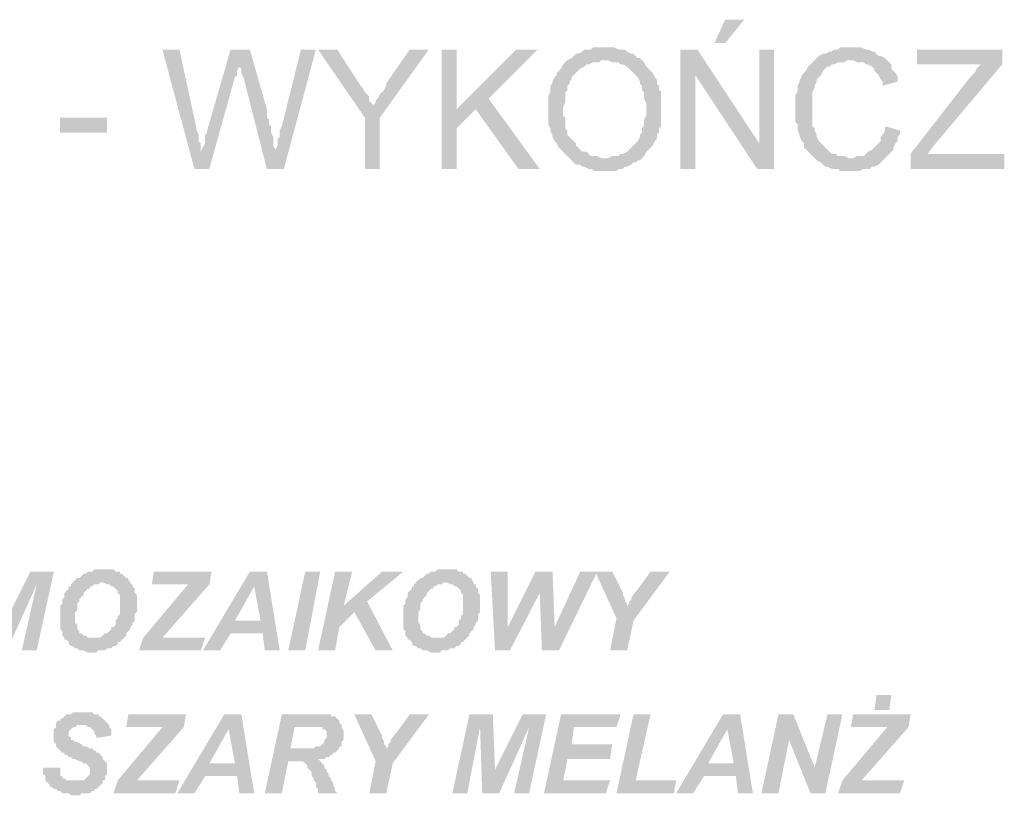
# Model space of a CAD drawing. Header units: millimetres. Extents: x -14047 to 49934, y -21523 to 14989.
# Tile 392 of 580: x 21907 to 22102, y 4029 to 4183. Entities that reach past the tile are written whole.
import ezdxf

# ---------------------------------------------------------------- set-up
doc = ezdxf.new("R2010")
doc.units = ezdxf.units.MM
doc.layers.add('C00-00-00', color=7, linetype='Continuous')

msp = doc.modelspace()

# ---------------------------------------------------------------- hatches: boundary and pattern name
at = {"layer": 'C00-00-00'}
h = msp.add_hatch(color=256, dxfattribs=at)
h.dxf.hatch_style = 2
h.paths.add_polyline_path([(22050.751, 4182.689), (22046.941, 4182.689), (22044.824, 4178.032), (22046.941, 4178.032)])
h = msp.add_hatch(color=256, dxfattribs=at)
h.dxf.hatch_style = 2
h.paths.add_polyline_path([(21938.568, 4176.762), (21935.181, 4176.762), (21941.531, 4153.055), (21942.801, 4156.442), (21942.801, 4158.135), (21942.378, 4158.559), (21942.378, 4159.829), (21941.954, 4160.675), (21941.954, 4161.099)])
h = msp.add_hatch(color=256, dxfattribs=at)
h.dxf.hatch_style = 2
h.paths.add_polyline_path([(21952.538, 4176.762), (21948.728, 4176.762), (21944.071, 4160.675), (21944.071, 4160.252), (21943.648, 4159.829), (21943.648, 4158.135), (21943.224, 4157.289), (21942.801, 4156.442), (21941.531, 4153.055), (21944.494, 4153.055), (21949.574, 4171.259), (21949.998, 4171.682), (21949.998, 4172.529), (21950.421, 4173.375), (21950.421, 4173.799)])
h = msp.add_hatch(color=256, dxfattribs=at)
h.dxf.hatch_style = 2
h.paths.add_polyline_path([(21952.538, 4176.762), (21950.421, 4173.799), (21950.421, 4173.375), (21950.844, 4172.952), (21950.844, 4172.105), (21951.268, 4171.259), (21955.924, 4153.055), (21957.618, 4156.442), (21957.618, 4156.865), (21957.194, 4157.712), (21957.194, 4159.405), (21956.771, 4160.252), (21956.771, 4161.522), (21956.348, 4161.945), (21956.348, 4162.792), (21955.924, 4163.215), (21955.924, 4164.909)])
h = msp.add_hatch(color=256, dxfattribs=at)
h.dxf.hatch_style = 2
h.paths.add_polyline_path([(21965.661, 4176.762), (21962.698, 4176.762), (21958.888, 4161.522), (21958.464, 4160.675), (21958.464, 4159.405), (21958.041, 4158.982), (21958.041, 4157.712), (21957.618, 4156.865), (21957.618, 4156.442), (21955.924, 4153.055), (21959.311, 4153.055)])
h = msp.add_hatch(color=256, dxfattribs=at)
h.dxf.hatch_style = 2
h.paths.add_polyline_path([(21969.894, 4176.762), (21966.084, 4176.762), (21975.398, 4163.215), (21977.091, 4165.755), (21976.668, 4166.179), (21976.244, 4166.602), (21976.244, 4167.449), (21975.821, 4167.872), (21975.398, 4168.295), (21974.974, 4169.142), (21974.551, 4169.565)])
h = msp.add_hatch(color=256, dxfattribs=at)
h.dxf.hatch_style = 2
h.paths.add_polyline_path([(21988.098, 4176.762), (21984.288, 4176.762), (21979.631, 4169.989), (21979.631, 4169.565), (21979.208, 4168.719), (21978.784, 4168.295), (21978.361, 4167.872), (21977.938, 4167.025), (21977.514, 4166.602), (21977.514, 4166.179), (21977.091, 4165.755), (21975.398, 4163.215), (21975.398, 4153.055), (21978.361, 4153.055), (21978.361, 4163.215)])
h = msp.add_hatch(color=256, dxfattribs=at)
h.dxf.hatch_style = 2
h.paths.add_polyline_path([(21993.601, 4176.762), (21990.638, 4176.762), (21990.638, 4153.055), (21993.601, 4153.055), (21993.601, 4164.909)])
h = msp.add_hatch(color=256, dxfattribs=at)
h.dxf.hatch_style = 2
h.paths.add_polyline_path([(22009.688, 4176.762), (22005.454, 4176.762), (21993.601, 4164.909), (21993.601, 4161.099), (21997.411, 4164.909), (21999.951, 4167.025)])
h = msp.add_hatch(color=256, dxfattribs=at)
h.dxf.hatch_style = 2
h.paths.add_polyline_path([(22023.234, 4177.185), (22020.694, 4177.185), (22020.271, 4176.762), (22019.001, 4176.762), (22018.578, 4176.339), (22017.731, 4175.915), (22017.308, 4175.915), (22016.884, 4175.492), (22016.461, 4175.069), (22015.614, 4174.645), (22023.658, 4174.645), (22024.504, 4174.222), (22025.774, 4174.222), (22026.198, 4173.799), (22026.621, 4173.799), (22027.468, 4173.375), (22027.891, 4172.952), (22028.314, 4172.529), (22028.738, 4172.105), (22029.161, 4171.682), (22029.584, 4171.259), (22030.008, 4170.412), (22030.008, 4169.989), (22030.431, 4169.565), (22030.431, 4168.719), (22030.854, 4168.295), (22030.854, 4167.025), (22031.278, 4166.179), (22031.278, 4163.639), (22030.854, 4162.792), (22030.854, 4161.522), (22030.431, 4161.099), (22030.431, 4160.252), (22030.008, 4159.829), (22030.008, 4159.405), (22029.584, 4158.559), (22029.161, 4158.135), (22028.738, 4157.712), (22028.314, 4157.289), (22027.891, 4156.865), (22027.468, 4156.442), (22026.621, 4156.019), (22026.198, 4156.019), (22025.774, 4155.595), (22024.504, 4155.595), (22023.658, 4155.172), (22016.038, 4155.172), (22016.461, 4154.749), (22016.884, 4154.325), (22017.308, 4153.902), (22018.154, 4153.902), (22018.578, 4153.479), (22019.001, 4153.479), (22019.848, 4153.055), (22020.271, 4153.055), (22021.118, 4152.632), (22025.351, 4152.632), (22025.774, 4153.055), (22026.621, 4153.055), (22027.044, 4153.479), (22027.468, 4153.479), (22028.314, 4153.902), (22028.738, 4154.325), (22029.161, 4154.325), (22029.584, 4154.749), (22030.008, 4154.749), (22030.431, 4155.172), (22030.854, 4155.595), (22031.278, 4156.442), (22031.701, 4156.865), (22032.124, 4157.289), (22032.548, 4157.712), (22032.971, 4158.559), (22033.394, 4158.982), (22033.394, 4159.829), (22033.818, 4160.252), (22033.818, 4161.099), (22034.241, 4161.522), (22034.241, 4164.909), (22034.241, 4168.295), (22033.818, 4168.719), (22033.818, 4169.565), (22033.394, 4169.989), (22033.394, 4170.835), (22032.971, 4171.259), (22032.548, 4172.105), (22032.124, 4172.529), (22031.701, 4172.952), (22031.278, 4173.375), (22030.854, 4174.222), (22030.431, 4174.645), (22030.008, 4175.069), (22029.584, 4175.069), (22029.161, 4175.492), (22028.738, 4175.915), (22028.314, 4175.915), (22027.468, 4176.339), (22027.044, 4176.762), (22025.774, 4176.762), (22024.928, 4177.185), (22023.658, 4177.185)])
h = msp.add_hatch(color=256, dxfattribs=at)
h.dxf.hatch_style = 2
h.paths.add_polyline_path([(22041.438, 4176.762), (22038.051, 4176.762), (22038.051, 4153.055), (22041.014, 4153.055), (22041.014, 4171.682)])
h = msp.add_hatch(color=256, dxfattribs=at)
h.dxf.hatch_style = 2
h.paths.add_polyline_path([(22041.438, 4176.762), (22041.014, 4171.682), (22053.291, 4153.055), (22053.714, 4158.135)])
h = msp.add_hatch(color=256, dxfattribs=at)
h.dxf.hatch_style = 2
h.paths.add_polyline_path([(22056.678, 4176.762), (22053.714, 4176.762), (22053.714, 4158.135), (22053.291, 4153.055), (22056.678, 4153.055)])
h = msp.add_hatch(color=256, dxfattribs=at)
h.dxf.hatch_style = 2
h.paths.add_polyline_path([(22071.918, 4177.185), (22069.801, 4177.185), (22069.378, 4176.762), (22068.531, 4176.762), (22068.108, 4176.339), (22067.684, 4176.339), (22066.838, 4175.915), (22066.414, 4175.915), (22065.568, 4175.492), (22065.144, 4175.069), (22064.721, 4174.645), (22064.298, 4174.222), (22063.874, 4173.799), (22063.451, 4173.375), (22063.028, 4172.529), (22062.604, 4172.105), (22062.181, 4171.682), (22062.181, 4171.259), (22061.758, 4170.835), (22061.758, 4170.412), (22061.334, 4169.565), (22061.334, 4168.295), (22060.911, 4167.872), (22060.911, 4162.369), (22061.334, 4161.945), (22061.334, 4160.675), (22061.758, 4159.829), (22061.758, 4159.405), (22062.181, 4158.559), (22062.604, 4158.135), (22062.604, 4157.289), (22063.028, 4156.865), (22063.451, 4156.442), (22063.874, 4156.019), (22064.298, 4155.595), (22064.721, 4155.172), (22065.144, 4154.749), (22065.991, 4154.325), (22066.414, 4153.902), (22066.838, 4153.479), (22067.261, 4153.479), (22068.108, 4153.055), (22069.378, 4153.055), (22069.801, 4152.632), (22073.611, 4152.632), (22074.458, 4153.055), (22075.728, 4153.055), (22076.151, 4153.479), (22076.574, 4153.479), (22077.421, 4153.902), (22077.844, 4154.325), (22078.268, 4154.749), (22078.691, 4155.172), (22071.494, 4155.172), (22070.648, 4155.595), (22069.378, 4155.595), (22068.954, 4156.019), (22068.108, 4156.019), (22067.684, 4156.442), (22067.261, 4156.865), (22066.838, 4157.289), (22066.414, 4157.712), (22065.991, 4158.135), (22065.568, 4158.559), (22065.144, 4159.405), (22065.144, 4159.829), (22064.721, 4160.675), (22064.721, 4161.099), (22064.298, 4161.522), (22064.298, 4168.295), (22064.721, 4169.142), (22064.721, 4169.565), (22065.144, 4170.412), (22065.144, 4170.835), (22065.568, 4171.259), (22065.991, 4171.682), (22066.414, 4172.529), (22066.838, 4172.952), (22067.261, 4173.375), (22067.684, 4173.375), (22068.108, 4173.799), (22068.531, 4173.799), (22069.378, 4174.222), (22070.648, 4174.222), (22071.071, 4174.645), (22079.114, 4174.645), (22078.691, 4175.069), (22077.844, 4175.492), (22077.421, 4175.492), (22076.998, 4175.915), (22076.574, 4176.339), (22076.151, 4176.339), (22075.304, 4176.762), (22074.881, 4176.762), (22074.034, 4177.185), (22072.764, 4177.185)])
h = msp.add_hatch(color=256, dxfattribs=at)
h.dxf.hatch_style = 2
h.paths.add_polyline_path([(22101.974, 4176.762), (22085.041, 4176.762), (22085.041, 4173.799), (22098.164, 4173.799), (22097.741, 4173.799), (22097.318, 4173.375), (22096.894, 4172.952), (22096.471, 4172.105), (22096.048, 4171.682), (22095.624, 4171.259), (22083.771, 4156.019), (22083.771, 4153.055), (22102.398, 4153.055), (22102.398, 4156.019), (22087.158, 4156.019), (22088.428, 4157.712), (22101.974, 4173.799)])
h = msp.add_hatch(color=256, dxfattribs=at)
h.dxf.hatch_style = 2
h.paths.add_polyline_path([(22015.614, 4174.645), (22015.191, 4174.222), (22014.768, 4173.799), (22014.344, 4172.952), (22013.921, 4172.529), (22013.498, 4172.105), (22013.498, 4171.682), (22013.074, 4171.259), (22012.651, 4170.412), (22012.651, 4169.989), (22012.228, 4169.565), (22012.228, 4168.295), (22011.804, 4167.449), (22011.804, 4164.485), (22011.804, 4161.945), (22012.228, 4161.099), (22012.228, 4160.675), (22012.651, 4159.829), (22012.651, 4159.405), (22013.074, 4158.559), (22013.498, 4158.135), (22013.921, 4157.289), (22014.344, 4156.865), (22014.768, 4156.442), (22015.191, 4156.019), (22015.614, 4155.595), (22016.038, 4155.172), (22023.234, 4155.172), (22022.388, 4155.172), (22021.541, 4155.595), (22020.271, 4155.595), (22019.848, 4156.019), (22019.424, 4156.442), (22018.578, 4156.442), (22018.154, 4156.865), (22017.731, 4157.289), (22017.308, 4157.712), (22017.308, 4158.135), (22016.884, 4158.559), (22016.461, 4158.982), (22016.038, 4159.405), (22015.614, 4159.829), (22015.614, 4160.675), (22015.191, 4161.099), (22015.191, 4163.215), (22014.768, 4163.639), (22014.768, 4165.332), (22015.191, 4166.179), (22015.191, 4168.295), (22015.614, 4168.719), (22015.614, 4169.565), (22016.038, 4169.989), (22016.038, 4170.412), (22016.461, 4170.835), (22016.461, 4171.259), (22016.884, 4171.682), (22017.308, 4172.105), (22017.731, 4172.529), (22018.154, 4172.952), (22019.001, 4173.375), (22019.424, 4173.799), (22019.848, 4173.799), (22020.694, 4174.222), (22021.964, 4174.222), (22022.388, 4174.645), (22023.234, 4174.645)])
h = msp.add_hatch(color=256, dxfattribs=at)
h.dxf.hatch_style = 2
h.paths.add_polyline_path([(22079.114, 4174.645), (22071.918, 4174.645), (22072.341, 4174.645), (22073.188, 4174.222), (22074.458, 4174.222), (22074.881, 4173.799), (22075.304, 4173.799), (22076.151, 4173.375), (22076.574, 4172.952), (22076.574, 4172.529), (22076.998, 4172.105), (22077.421, 4171.682), (22077.844, 4170.835), (22078.268, 4170.412), (22078.268, 4169.565), (22081.231, 4170.412), (22081.231, 4171.259), (22080.808, 4172.105), (22080.384, 4172.529), (22079.961, 4172.952), (22079.961, 4173.799), (22079.538, 4174.222)])
h = msp.add_hatch(color=256, dxfattribs=at)
h.dxf.hatch_style = 2
h.paths.add_polyline_path([(21999.951, 4167.025), (21997.411, 4164.909), (22005.878, 4153.055), (22010.111, 4153.055)])
h = msp.add_hatch(color=256, dxfattribs=at)
h.dxf.hatch_style = 2
h.paths.add_polyline_path([(21914.861, 4163.215), (21914.861, 4160.252), (21924.174, 4160.252), (21924.174, 4163.215)])
h = msp.add_hatch(color=256, dxfattribs=at)
h.dxf.hatch_style = 2
h.paths.add_polyline_path([(22078.691, 4161.522), (22078.691, 4160.675), (22078.268, 4159.829), (22077.844, 4159.405), (22077.844, 4158.559), (22077.421, 4158.135), (22076.998, 4157.712), (22076.574, 4157.289), (22076.151, 4156.865), (22075.304, 4156.442), (22074.881, 4156.019), (22074.458, 4155.595), (22073.188, 4155.595), (22072.341, 4155.172), (22071.918, 4155.172), (22078.691, 4155.172), (22079.114, 4155.595), (22079.538, 4156.019), (22079.961, 4156.442), (22080.384, 4156.865), (22080.384, 4157.289), (22080.808, 4158.135), (22081.231, 4158.559), (22081.231, 4159.405), (22081.654, 4159.829), (22081.654, 4160.675)])
h = msp.add_hatch(color=256, dxfattribs=at)
h.dxf.hatch_style = 2
h.paths.add_polyline_path([(21913.609, 4073.045), (21908.952, 4073.045), (21903.449, 4062.039), (21900.909, 4057.382), (21904.296, 4057.382), (21910.222, 4070.505)])
h = msp.add_hatch(color=256, dxfattribs=at)
h.dxf.hatch_style = 2
h.paths.add_polyline_path([(21913.609, 4073.045), (21910.222, 4070.505), (21907.259, 4057.382), (21910.222, 4057.382)])
h = msp.add_hatch(color=256, dxfattribs=at)
h.dxf.hatch_style = 2
h.paths.add_polyline_path([(21923.346, 4073.469), (21921.652, 4073.469), (21921.229, 4073.045), (21920.382, 4073.045), (21919.959, 4072.622), (21919.536, 4072.622), (21919.112, 4072.199), (21918.689, 4071.775), (21918.266, 4071.775), (21917.842, 4071.352), (21917.419, 4070.929), (21923.346, 4070.929), (21924.192, 4070.505), (21924.616, 4070.505), (21925.039, 4070.082), (21925.462, 4070.082), (21925.886, 4069.659), (21926.309, 4069.235), (21926.309, 4068.812), (21926.732, 4068.389), (21926.732, 4066.695), (21926.732, 4064.579), (21926.309, 4064.155), (21926.309, 4063.732), (21925.886, 4063.309), (21925.886, 4062.462), (21925.462, 4062.039), (21925.039, 4062.039), (21925.039, 4061.615), (21924.616, 4061.192), (21924.192, 4060.769), (21923.769, 4060.769), (21923.346, 4060.345), (21922.922, 4059.922), (21921.652, 4059.922), (21927.579, 4059.922), (21928.002, 4060.345), (21928.002, 4060.769), (21928.426, 4061.192), (21928.849, 4061.615), (21928.849, 4062.039), (21929.272, 4062.462), (21929.272, 4062.885), (21929.696, 4063.309), (21929.696, 4064.579), (21930.119, 4065.002), (21930.119, 4068.389), (21929.696, 4068.812), (21929.696, 4069.659), (21929.272, 4070.082), (21929.272, 4070.505), (21928.849, 4070.505), (21928.849, 4070.929), (21928.426, 4071.352), (21928.426, 4071.775), (21928.002, 4071.775), (21927.579, 4072.199), (21927.156, 4072.622), (21926.732, 4072.622), (21926.732, 4073.045), (21925.886, 4073.045), (21925.462, 4073.469), (21924.192, 4073.469)])
h = msp.add_hatch(color=256, dxfattribs=at)
h.dxf.hatch_style = 2
h.paths.add_polyline_path([(21944.936, 4073.045), (21933.506, 4073.045), (21933.082, 4070.505), (21940.279, 4070.505), (21931.389, 4059.922), (21935.199, 4059.922), (21944.512, 4070.505)])
h = msp.add_hatch(color=256, dxfattribs=at)
h.dxf.hatch_style = 2
h.paths.add_polyline_path([(21955.942, 4073.045), (21952.556, 4073.045), (21943.242, 4057.382), (21946.629, 4057.382), (21948.746, 4060.769), (21955.096, 4060.769), (21949.592, 4063.309), (21953.402, 4070.082)])
h = msp.add_hatch(color=256, dxfattribs=at)
h.dxf.hatch_style = 2
h.paths.add_polyline_path([(21955.942, 4073.045), (21953.402, 4070.082), (21954.672, 4063.309), (21949.592, 4063.309), (21955.096, 4060.769), (21955.519, 4057.382), (21958.482, 4057.382)])
h = msp.add_hatch(color=256, dxfattribs=at)
h.dxf.hatch_style = 2
h.paths.add_polyline_path([(21960.176, 4057.382), (21963.562, 4073.045), (21966.526, 4073.045), (21963.562, 4057.382)])
h = msp.add_hatch(color=256, dxfattribs=at)
h.dxf.hatch_style = 2
h.paths.add_polyline_path([(21972.876, 4073.045), (21969.489, 4073.045), (21966.102, 4057.382), (21969.489, 4057.382), (21970.336, 4062.039), (21973.299, 4065.002), (21971.182, 4066.272)])
h = msp.add_hatch(color=256, dxfattribs=at)
h.dxf.hatch_style = 2
h.paths.add_polyline_path([(21983.036, 4073.045), (21978.802, 4073.045), (21971.182, 4066.272), (21973.299, 4065.002), (21977.532, 4057.382), (21980.919, 4057.382), (21975.839, 4067.119)])
h = msp.add_hatch(color=256, dxfattribs=at)
h.dxf.hatch_style = 2
h.paths.add_polyline_path([(21991.502, 4073.469), (21989.809, 4073.469), (21989.386, 4073.045), (21988.539, 4073.045), (21988.116, 4072.622), (21987.692, 4072.622), (21987.269, 4072.199), (21986.846, 4071.775), (21986.422, 4071.775), (21985.999, 4071.352), (21985.576, 4070.929), (21991.502, 4070.929), (21992.349, 4070.505), (21992.772, 4070.505), (21993.196, 4070.082), (21993.619, 4070.082), (21994.042, 4069.659), (21994.466, 4069.235), (21994.466, 4068.812), (21994.889, 4068.389), (21994.889, 4066.695), (21994.889, 4064.579), (21994.466, 4064.155), (21994.466, 4063.732), (21994.042, 4063.309), (21994.042, 4062.462), (21993.619, 4062.039), (21993.196, 4062.039), (21993.196, 4061.615), (21992.772, 4061.192), (21992.349, 4060.769), (21991.926, 4060.769), (21991.502, 4060.345), (21991.079, 4059.922), (21989.809, 4059.922), (21995.736, 4059.922), (21996.159, 4060.345), (21996.159, 4060.769), (21996.582, 4061.192), (21997.006, 4061.615), (21997.006, 4062.039), (21997.429, 4062.462), (21997.429, 4062.885), (21997.852, 4063.309), (21997.852, 4064.579), (21998.276, 4065.002), (21998.276, 4068.389), (21997.852, 4068.812), (21997.852, 4069.659), (21997.429, 4070.082), (21997.429, 4070.505), (21997.006, 4070.505), (21997.006, 4070.929), (21996.582, 4071.352), (21996.582, 4071.775), (21996.159, 4071.775), (21995.736, 4072.199), (21995.312, 4072.622), (21994.889, 4072.622), (21994.889, 4073.045), (21994.042, 4073.045), (21993.619, 4073.469), (21992.349, 4073.469)])
h = msp.add_hatch(color=256, dxfattribs=at)
h.dxf.hatch_style = 2
h.paths.add_polyline_path([(22003.779, 4073.045), (22000.392, 4073.045), (22001.239, 4057.382), (22003.779, 4062.039)])
h = msp.add_hatch(color=256, dxfattribs=at)
h.dxf.hatch_style = 2
h.paths.add_polyline_path([(22012.669, 4073.045), (22009.282, 4073.045), (22003.779, 4062.039), (22001.239, 4057.382), (22004.202, 4057.382), (22010.129, 4068.812)])
h = msp.add_hatch(color=256, dxfattribs=at)
h.dxf.hatch_style = 2
h.paths.add_polyline_path([(22012.669, 4073.045), (22010.129, 4068.812), (22010.552, 4057.382), (22013.092, 4062.039)])
h = msp.add_hatch(color=256, dxfattribs=at)
h.dxf.hatch_style = 2
h.paths.add_polyline_path([(22021.559, 4073.045), (22018.172, 4073.045), (22013.092, 4062.039), (22010.552, 4057.382), (22013.939, 4057.382)])
h = msp.add_hatch(color=256, dxfattribs=at)
h.dxf.hatch_style = 2
h.paths.add_polyline_path([(22024.522, 4073.045), (22021.136, 4073.045), (22025.369, 4063.732), (22027.486, 4066.272), (22027.486, 4066.695), (22027.062, 4067.119), (22027.062, 4067.542), (22026.639, 4068.389), (22026.639, 4068.812)])
h = msp.add_hatch(color=256, dxfattribs=at)
h.dxf.hatch_style = 2
h.paths.add_polyline_path([(22035.952, 4073.045), (22032.142, 4073.045), (22030.026, 4070.082), (22028.332, 4067.965), (22028.332, 4067.542), (22027.909, 4067.119), (22027.909, 4066.695), (22027.486, 4066.272), (22025.369, 4063.732), (22024.099, 4057.382), (22027.486, 4057.382), (22028.756, 4063.309)])
h = msp.add_hatch(color=256, dxfattribs=at)
h.dxf.hatch_style = 2
h.paths.add_polyline_path([(21917.419, 4070.929), (21916.996, 4070.505), (21916.996, 4070.082), (21916.572, 4070.082), (21916.572, 4069.659), (21916.149, 4069.235), (21915.726, 4068.812), (21915.726, 4067.965), (21915.302, 4067.542), (21915.302, 4066.695), (21914.879, 4066.272), (21914.879, 4061.615), (21915.302, 4061.192), (21915.302, 4060.345), (21915.726, 4059.922), (21915.726, 4059.499), (21916.149, 4059.499), (21916.572, 4059.075), (21916.572, 4058.652), (21916.996, 4058.229), (21917.419, 4058.229), (21917.842, 4057.805), (21918.266, 4057.805), (21918.689, 4057.382), (21919.536, 4057.382), (21920.382, 4056.959), (21922.076, 4056.959), (21922.499, 4057.382), (21923.769, 4057.382), (21924.192, 4057.805), (21925.039, 4057.805), (21925.462, 4058.229), (21925.886, 4058.229), (21926.309, 4058.652), (21926.309, 4059.075), (21926.732, 4059.075), (21927.156, 4059.499), (21927.579, 4059.922), (21920.382, 4059.922), (21919.959, 4060.345), (21919.536, 4060.345), (21919.112, 4060.769), (21918.689, 4060.769), (21918.689, 4061.192), (21918.266, 4061.615), (21918.266, 4062.462), (21917.842, 4062.885), (21917.842, 4065.002), (21918.266, 4065.425), (21918.266, 4066.695), (21918.689, 4067.119), (21918.689, 4067.542), (21919.112, 4067.965), (21919.536, 4068.389), (21919.536, 4068.812), (21919.959, 4069.235), (21920.382, 4069.659), (21920.806, 4069.659), (21920.806, 4070.082), (21921.229, 4070.082), (21921.652, 4070.505), (21922.499, 4070.505), (21922.922, 4070.929), (21923.346, 4070.929)])
h = msp.add_hatch(color=256, dxfattribs=at)
h.dxf.hatch_style = 2
h.paths.add_polyline_path([(21985.576, 4070.929), (21985.152, 4070.505), (21985.152, 4070.082), (21984.729, 4070.082), (21984.729, 4069.659), (21984.306, 4069.235), (21983.882, 4068.812), (21983.882, 4067.965), (21983.459, 4067.542), (21983.459, 4066.695), (21983.036, 4066.272), (21983.036, 4061.615), (21983.459, 4061.192), (21983.459, 4060.345), (21983.882, 4059.922), (21983.882, 4059.499), (21984.306, 4059.499), (21984.729, 4059.075), (21984.729, 4058.652), (21985.152, 4058.229), (21985.576, 4058.229), (21985.999, 4057.805), (21986.422, 4057.805), (21986.846, 4057.382), (21987.692, 4057.382), (21988.539, 4056.959), (21990.232, 4056.959), (21990.656, 4057.382), (21991.926, 4057.382), (21992.349, 4057.805), (21993.196, 4057.805), (21993.619, 4058.229), (21994.042, 4058.229), (21994.466, 4058.652), (21994.466, 4059.075), (21994.889, 4059.075), (21995.312, 4059.499), (21995.736, 4059.922), (21988.539, 4059.922), (21988.116, 4060.345), (21987.692, 4060.345), (21987.269, 4060.769), (21986.846, 4060.769), (21986.846, 4061.192), (21986.422, 4061.615), (21986.422, 4062.462), (21985.999, 4062.885), (21985.999, 4065.002), (21986.422, 4065.425), (21986.422, 4066.695), (21986.846, 4067.119), (21986.846, 4067.542), (21987.269, 4067.965), (21987.692, 4068.389), (21987.692, 4068.812), (21988.116, 4069.235), (21988.539, 4069.659), (21988.962, 4069.659), (21988.962, 4070.082), (21989.386, 4070.082), (21989.809, 4070.505), (21990.656, 4070.505), (21991.079, 4070.929), (21991.502, 4070.929)])
h = msp.add_hatch(color=256, dxfattribs=at)
h.dxf.hatch_style = 2
h.paths.add_polyline_path([(21943.666, 4059.922), (21931.389, 4059.922), (21930.542, 4057.382), (21942.819, 4057.382)])
h = msp.add_hatch(color=256, dxfattribs=at)
h.dxf.hatch_style = 2
h.paths.add_polyline_path([(22079.979, 4048.492), (22077.016, 4048.492), (22076.592, 4045.529), (22079.556, 4045.529)])
h = msp.add_hatch(color=256, dxfattribs=at)
h.dxf.hatch_style = 2
h.paths.add_polyline_path([(21919.112, 4045.105), (21917.419, 4045.105), (21916.996, 4044.682), (21916.149, 4044.682), (21915.726, 4044.259), (21915.302, 4043.835), (21914.879, 4043.835), (21914.879, 4043.412), (21914.456, 4043.412), (21914.032, 4042.989), (21914.032, 4042.565), (21919.959, 4042.565), (21920.382, 4042.142), (21920.806, 4042.142), (21921.229, 4041.719), (21921.652, 4041.295), (21921.652, 4040.872), (21922.076, 4040.449), (21922.076, 4040.025), (21925.039, 4040.449), (21925.039, 4041.719), (21924.616, 4042.142), (21924.616, 4042.565), (21924.192, 4042.989), (21923.769, 4043.412), (21923.346, 4043.835), (21922.922, 4044.259), (21922.499, 4044.259), (21922.499, 4044.682), (21921.652, 4044.682), (21921.229, 4045.105), (21919.536, 4045.105)])
h = msp.add_hatch(color=256, dxfattribs=at)
h.dxf.hatch_style = 2
h.paths.add_polyline_path([(21939.856, 4044.682), (21928.426, 4044.682), (21928.002, 4042.142), (21935.199, 4042.142), (21926.309, 4031.559), (21930.119, 4031.559), (21939.432, 4042.142)])
h = msp.add_hatch(color=256, dxfattribs=at)
h.dxf.hatch_style = 2
h.paths.add_polyline_path([(21950.862, 4044.682), (21947.476, 4044.682), (21938.162, 4029.019), (21941.549, 4029.019), (21943.666, 4032.405), (21950.016, 4032.405), (21944.512, 4034.945), (21948.322, 4041.719)])
h = msp.add_hatch(color=256, dxfattribs=at)
h.dxf.hatch_style = 2
h.paths.add_polyline_path([(21950.862, 4044.682), (21948.322, 4041.719), (21949.592, 4034.945), (21944.512, 4034.945), (21950.016, 4032.405), (21950.439, 4029.019), (21953.402, 4029.019)])
h = msp.add_hatch(color=256, dxfattribs=at)
h.dxf.hatch_style = 2
h.paths.add_polyline_path([(21966.102, 4044.682), (21958.906, 4044.682), (21955.519, 4029.019), (21958.906, 4029.019), (21960.176, 4035.369), (21961.446, 4035.369), (21966.102, 4035.792), (21967.372, 4035.792), (21967.796, 4036.215), (21968.219, 4036.215), (21968.642, 4036.639), (21969.066, 4036.639), (21969.066, 4037.062), (21969.489, 4037.062), (21969.912, 4037.485), (21970.336, 4037.909), (21960.599, 4037.909), (21961.446, 4042.142), (21970.759, 4042.142), (21970.759, 4042.565), (21970.336, 4042.989), (21970.336, 4043.412), (21969.912, 4043.835), (21969.489, 4044.259), (21968.642, 4044.259), (21968.642, 4044.682), (21966.526, 4044.682)])
h = msp.add_hatch(color=256, dxfattribs=at)
h.dxf.hatch_style = 2
h.paths.add_polyline_path([(21976.686, 4044.682), (21973.299, 4044.682), (21977.532, 4035.369), (21979.649, 4037.909), (21979.649, 4038.332), (21979.226, 4038.755), (21979.226, 4039.179), (21978.802, 4040.025), (21978.802, 4040.449)])
h = msp.add_hatch(color=256, dxfattribs=at)
h.dxf.hatch_style = 2
h.paths.add_polyline_path([(21988.116, 4044.682), (21984.306, 4044.682), (21982.189, 4041.719), (21980.496, 4039.602), (21980.496, 4039.179), (21980.072, 4038.755), (21980.072, 4038.332), (21979.649, 4037.909), (21977.532, 4035.369), (21976.262, 4029.019), (21979.649, 4029.019), (21980.919, 4034.945)])
h = msp.add_hatch(color=256, dxfattribs=at)
h.dxf.hatch_style = 2
h.paths.add_polyline_path([(22000.816, 4044.682), (21996.159, 4044.682), (21992.772, 4029.019), (21995.736, 4029.019), (21998.276, 4042.142)])
h = msp.add_hatch(color=256, dxfattribs=at)
h.dxf.hatch_style = 2
h.paths.add_polyline_path([(22000.816, 4044.682), (21998.276, 4042.142), (21998.699, 4029.019), (22001.239, 4033.675)])
h = msp.add_hatch(color=256, dxfattribs=at)
h.dxf.hatch_style = 2
h.paths.add_polyline_path([(22011.399, 4044.682), (22006.742, 4044.682), (22001.239, 4033.675), (21998.699, 4029.019), (22002.086, 4029.019), (22008.012, 4042.142)])
h = msp.add_hatch(color=256, dxfattribs=at)
h.dxf.hatch_style = 2
h.paths.add_polyline_path([(22011.399, 4044.682), (22008.012, 4042.142), (22005.049, 4029.019), (22008.012, 4029.019)])
h = msp.add_hatch(color=256, dxfattribs=at)
h.dxf.hatch_style = 2
h.paths.add_polyline_path([(22026.216, 4044.682), (22014.362, 4044.682), (22010.976, 4029.019), (22023.252, 4029.019), (22024.099, 4031.559), (22014.786, 4031.559), (22015.632, 4035.792), (22024.099, 4035.792), (22024.522, 4038.755), (22016.479, 4038.755), (22016.902, 4042.142), (22025.369, 4042.142)])
h = msp.add_hatch(color=256, dxfattribs=at)
h.dxf.hatch_style = 2
h.paths.add_polyline_path([(22032.142, 4044.682), (22028.756, 4044.682), (22025.369, 4029.019), (22036.799, 4029.019), (22037.222, 4031.559), (22029.179, 4031.559)])
h = msp.add_hatch(color=256, dxfattribs=at)
h.dxf.hatch_style = 2
h.paths.add_polyline_path([(22049.922, 4044.682), (22046.536, 4044.682), (22037.222, 4029.019), (22040.609, 4029.019), (22042.726, 4032.405), (22049.076, 4032.405), (22043.572, 4034.945), (22047.382, 4041.719)])
h = msp.add_hatch(color=256, dxfattribs=at)
h.dxf.hatch_style = 2
h.paths.add_polyline_path([(22049.922, 4044.682), (22047.382, 4041.719), (22048.652, 4034.945), (22043.572, 4034.945), (22049.076, 4032.405), (22049.499, 4029.019), (22052.462, 4029.019)])
h = msp.add_hatch(color=256, dxfattribs=at)
h.dxf.hatch_style = 2
h.paths.add_polyline_path([(22060.506, 4044.682), (22057.542, 4044.682), (22054.156, 4029.019), (22057.542, 4029.019), (22059.659, 4039.602)])
h = msp.add_hatch(color=256, dxfattribs=at)
h.dxf.hatch_style = 2
h.paths.add_polyline_path([(22060.506, 4044.682), (22059.659, 4039.602), (22063.892, 4029.019), (22064.739, 4034.099)])
h = msp.add_hatch(color=256, dxfattribs=at)
h.dxf.hatch_style = 2
h.paths.add_polyline_path([(22070.242, 4044.682), (22067.279, 4044.682), (22064.739, 4034.099), (22063.892, 4029.019), (22066.856, 4029.019)])
h = msp.add_hatch(color=256, dxfattribs=at)
h.dxf.hatch_style = 2
h.paths.add_polyline_path([(22083.789, 4044.682), (22072.359, 4044.682), (22071.936, 4042.142), (22079.132, 4042.142), (22070.242, 4031.559), (22074.052, 4031.559), (22083.366, 4042.142)])
h = msp.add_hatch(color=256, dxfattribs=at)
h.dxf.hatch_style = 2
h.paths.add_polyline_path([(21914.032, 4042.565), (21914.032, 4042.142), (21913.609, 4041.719), (21913.609, 4039.179), (21914.032, 4038.755), (21914.032, 4038.332), (21914.456, 4037.909), (21914.879, 4037.485), (21915.302, 4037.062), (21915.726, 4037.062), (21915.726, 4036.639), (21916.149, 4036.639), (21916.572, 4036.215), (21916.996, 4036.215), (21917.419, 4035.792), (21917.842, 4035.792), (21918.689, 4035.369), (21919.112, 4035.369), (21919.536, 4034.945), (21919.959, 4034.945), (21920.382, 4034.522), (21920.806, 4034.099), (21920.806, 4033.252), (21920.806, 4032.829), (21920.382, 4032.405), (21919.959, 4031.982), (21919.536, 4031.559), (21917.842, 4031.559), (21923.769, 4031.559), (21923.769, 4032.405), (21924.192, 4032.829), (21924.192, 4033.675), (21924.192, 4034.945), (21923.769, 4035.369), (21923.346, 4035.792), (21923.346, 4036.215), (21922.922, 4036.639), (21922.499, 4037.062), (21922.076, 4037.062), (21922.076, 4037.485), (21921.652, 4037.485), (21921.229, 4037.909), (21920.806, 4037.909), (21919.959, 4038.332), (21919.536, 4038.332), (21919.112, 4038.755), (21918.266, 4039.179), (21917.842, 4039.179), (21917.419, 4039.602), (21916.996, 4039.602), (21916.996, 4040.025), (21916.572, 4040.449), (21916.572, 4040.872), (21916.572, 4041.295), (21916.996, 4041.719), (21917.419, 4042.142), (21917.842, 4042.142), (21918.266, 4042.565), (21919.112, 4042.565)])
h = msp.add_hatch(color=256, dxfattribs=at)
h.dxf.hatch_style = 2
h.paths.add_polyline_path([(21970.759, 4042.142), (21965.256, 4042.142), (21966.949, 4042.142), (21966.949, 4041.719), (21967.372, 4041.719), (21967.796, 4041.295), (21967.796, 4040.449), (21967.796, 4040.025), (21967.372, 4039.602), (21967.372, 4039.179), (21966.949, 4038.755), (21966.526, 4038.332), (21965.679, 4038.332), (21965.256, 4037.909), (21960.599, 4037.909), (21970.336, 4037.909), (21970.336, 4038.332), (21970.759, 4038.332), (21970.759, 4039.179), (21971.182, 4039.602), (21971.182, 4040.872), (21971.182, 4041.295)])
h = msp.add_hatch(color=256, dxfattribs=at)
h.dxf.hatch_style = 2
h.paths.add_polyline_path([(21966.102, 4035.792), (21961.446, 4035.369), (21963.139, 4035.369), (21963.562, 4034.945), (21963.986, 4034.522), (21963.986, 4034.099), (21964.409, 4033.675), (21964.832, 4033.252), (21964.832, 4032.405), (21965.256, 4031.982), (21965.256, 4031.559), (21965.679, 4031.135), (21965.679, 4030.289), (21966.102, 4029.865), (21966.102, 4029.442), (21966.102, 4029.019), (21969.912, 4029.019), (21969.489, 4029.442), (21969.489, 4029.865), (21969.066, 4030.712), (21969.066, 4031.135), (21968.642, 4031.559), (21968.642, 4031.982), (21968.219, 4032.405), (21968.219, 4032.829), (21967.796, 4033.252), (21967.796, 4033.675), (21967.372, 4034.099), (21967.372, 4034.522), (21966.949, 4034.945), (21966.526, 4035.369)])
h = msp.add_hatch(color=256, dxfattribs=at)
h.dxf.hatch_style = 2
h.paths.add_polyline_path([(21914.879, 4034.099), (21911.492, 4034.099), (21911.492, 4032.829), (21911.916, 4032.405), (21911.916, 4031.559), (21912.339, 4031.135), (21912.762, 4030.712), (21912.762, 4030.289), (21913.186, 4030.289), (21913.609, 4029.865), (21914.032, 4029.865), (21914.456, 4029.442), (21914.879, 4029.442), (21915.302, 4029.019), (21916.572, 4029.019), (21916.996, 4028.595), (21918.689, 4028.595), (21919.112, 4029.019), (21920.806, 4029.019), (21921.229, 4029.442), (21921.652, 4029.442), (21921.652, 4029.865), (21922.076, 4029.865), (21922.499, 4030.289), (21922.922, 4030.712), (21923.346, 4031.135), (21923.346, 4031.559), (21916.149, 4031.559), (21915.726, 4031.982), (21915.302, 4031.982), (21915.302, 4032.405), (21914.879, 4032.405), (21914.879, 4033.675)])
h = msp.add_hatch(color=256, dxfattribs=at)
h.dxf.hatch_style = 2
h.paths.add_polyline_path([(21938.586, 4031.559), (21926.309, 4031.559), (21925.462, 4029.019), (21937.739, 4029.019)])
h = msp.add_hatch(color=256, dxfattribs=at)
h.dxf.hatch_style = 2
h.paths.add_polyline_path([(22082.519, 4031.559), (22070.242, 4031.559), (22069.396, 4029.019), (22081.672, 4029.019)])

doc.saveas('drawing.dxf')
